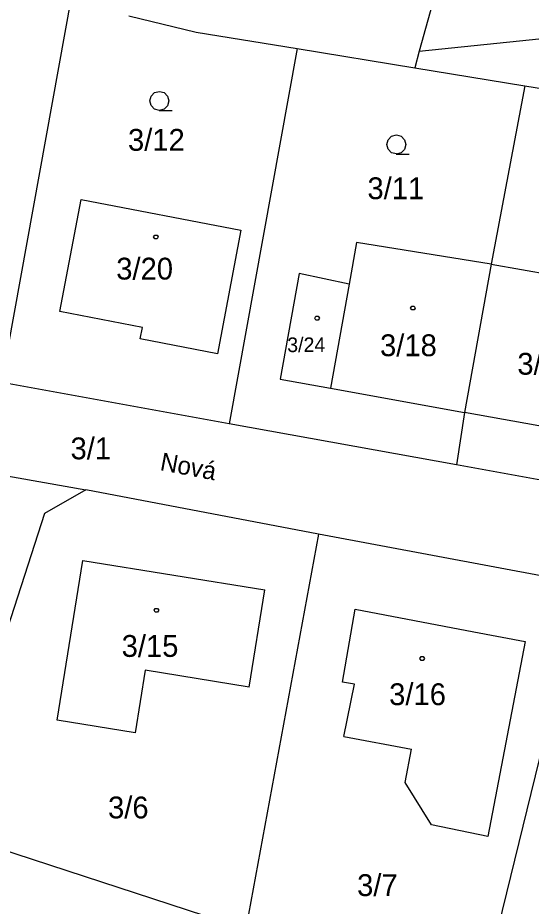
# Model space of a CAD drawing. Extents: x -759060 to -757386, y -1172273 to -1170948.
# Drawn here: x -757915.5 to -757875.5, y -1171296.1 to -1171226.9 of the extents above; entities that cross this region are included whole.
import ezdxf

# ---------------------------------------------------------------- set-up
doc = ezdxf.new("R2010")
doc.units = 0
for name, color, linetype in [('Vrstva 1', 7, 'Continuous'), ('Vrstva 12', 7, 'Continuous'), ('Vrstva 2', 7, 'Continuous'), ('Vrstva 3', 7, 'Continuous'), ('Vrstva 5', 7, 'Continuous'), ('Vrstva 7', 7, 'Continuous')]:
    doc.layers.add(name, color=color, linetype=linetype)

msp = doc.modelspace()

# ---------------------------------------------------------------- linework, layer by layer
at = {"layer": 'Vrstva 1'}
for p, q in [((-757878, -1171206.84), (-757884.24, -1171229.48)), ((-757916.76, -1171255.3), (-757911.3, -1171225.09)), ((-757906.86, -1171226.74), (-757901.62, -1171227.99)), ((-757884.24, -1171229.48), (-757860.15, -1171227.02)), ((-757901.62, -1171227.99), (-757893.76, -1171229.28)), ((-757893.76, -1171229.28), (-757899.05, -1171258.5)), ((-757893.76, -1171229.28), (-757884.59, -1171230.78)), ((-757884.24, -1171229.48), (-757884.59, -1171230.78)), ((-757884.59, -1171230.78), (-757876, -1171232.17)), ((-757876, -1171232.17), (-757878.63, -1171246.06)), ((-757876, -1171232.17), (-757861.65, -1171234.53)), ((-757912.25, -1171249.77), (-757910.58, -1171241.04)), ((-757910.58, -1171241.04), (-757898.13, -1171243.43)), ((-757898.13, -1171243.43), (-757899.97, -1171253.05)), ((-757889.12, -1171244.39), (-757889.7, -1171247.62)), ((-757878.63, -1171246.06), (-757889.12, -1171244.39)), ((-757878.63, -1171246.06), (-757880.71, -1171257.62)), ((-757878.63, -1171246.06), (-757868.2, -1171247.91)), ((-757893.59, -1171246.79), (-757895.07, -1171255.03)), ((-757889.7, -1171247.62), (-757893.59, -1171246.79)), ((-757889.7, -1171247.62), (-757891.16, -1171255.73)), ((-757905.81, -1171251.01), (-757912.25, -1171249.77)), ((-757905.98, -1171251.9), (-757905.81, -1171251.01)), ((-757899.97, -1171253.05), (-757905.98, -1171251.9)), ((-757899.05, -1171258.5), (-757916.76, -1171255.3)), ((-757895.07, -1171255.03), (-757891.16, -1171255.73)), ((-757891.16, -1171255.73), (-757880.71, -1171257.62)), ((-757880.71, -1171257.62), (-757881.34, -1171261.71)), ((-757870.28, -1171259.49), (-757880.71, -1171257.62)), ((-757881.34, -1171261.71), (-757899.05, -1171258.5)), ((-757918.69, -1171262.16), (-757910.23, -1171263.65)), ((-757863.62, -1171264.91), (-757881.34, -1171261.71)), ((-757910.23, -1171263.65), (-757913.45, -1171265.49)), ((-757892.1, -1171267.11), (-757910.23, -1171263.65)), ((-757913.45, -1171265.49), (-757921.41, -1171290.12)), ((-757892.1, -1171267.11), (-757897.76, -1171297.84)), ((-757871.52, -1171270.95), (-757892.1, -1171267.11)), ((-757912.46, -1171281.6), (-757910.45, -1171269.16)), ((-757910.45, -1171269.16), (-757896.26, -1171271.45)), ((-757879.58, -1171303.85), (-757871.52, -1171270.95)), ((-757897.48, -1171279.02), (-757896.26, -1171271.45)), ((-757890.22, -1171278.63), (-757889.24, -1171272.95)), ((-757889.24, -1171272.95), (-757879.98, -1171274.7)), ((-757879.98, -1171274.7), (-757875.98, -1171275.46)), ((-757875.98, -1171275.46), (-757878.89, -1171290.64)), ((-757905.59, -1171277.7), (-757906.38, -1171282.58)), ((-757897.48, -1171279.02), (-757905.59, -1171277.7)), ((-757889.29, -1171278.79), (-757890.22, -1171278.63)), ((-757890.11, -1171282.86), (-757889.29, -1171278.79)), ((-757906.38, -1171282.58), (-757912.46, -1171281.6)), ((-757890.11, -1171282.86), (-757884.83, -1171283.86)), ((-757885.34, -1171286.45), (-757884.83, -1171283.86)), ((-757883.29, -1171289.74), (-757885.34, -1171286.45)), ((-757878.89, -1171290.64), (-757883.29, -1171289.74)), ((-757921.41, -1171290.12), (-757897.76, -1171297.84))]:
    msp.add_line(p, q, dxfattribs=at)
at = {"layer": 'Vrstva 12'}
for p, q in [((-757912.25, -1171249.77), (-757910.58, -1171241.04)), ((-757910.58, -1171241.04), (-757898.13, -1171243.43)), ((-757898.13, -1171243.43), (-757899.97, -1171253.05)), ((-757889.12, -1171244.39), (-757889.7, -1171247.62)), ((-757878.63, -1171246.06), (-757889.12, -1171244.39)), ((-757878.63, -1171246.06), (-757880.71, -1171257.62)), ((-757878.63, -1171246.06), (-757880.71, -1171257.62)), ((-757878.63, -1171246.06), (-757868.2, -1171247.91)), ((-757893.59, -1171246.79), (-757895.07, -1171255.03)), ((-757889.7, -1171247.62), (-757893.59, -1171246.79)), ((-757889.7, -1171247.62), (-757891.16, -1171255.73)), ((-757889.7, -1171247.62), (-757891.16, -1171255.73)), ((-757905.81, -1171251.01), (-757912.25, -1171249.77)), ((-757905.98, -1171251.9), (-757905.81, -1171251.01)), ((-757899.97, -1171253.05), (-757905.98, -1171251.9)), ((-757895.07, -1171255.03), (-757891.16, -1171255.73)), ((-757891.16, -1171255.73), (-757880.71, -1171257.62)), ((-757870.28, -1171259.49), (-757880.71, -1171257.62)), ((-757912.46, -1171281.6), (-757910.45, -1171269.16)), ((-757910.45, -1171269.16), (-757896.26, -1171271.45)), ((-757897.48, -1171279.02), (-757896.26, -1171271.45)), ((-757890.22, -1171278.63), (-757889.24, -1171272.95)), ((-757889.24, -1171272.95), (-757879.98, -1171274.7)), ((-757879.98, -1171274.7), (-757875.98, -1171275.46)), ((-757875.98, -1171275.46), (-757878.89, -1171290.64)), ((-757905.59, -1171277.7), (-757906.38, -1171282.58)), ((-757897.48, -1171279.02), (-757905.59, -1171277.7)), ((-757889.29, -1171278.79), (-757890.22, -1171278.63)), ((-757890.11, -1171282.86), (-757889.29, -1171278.79)), ((-757906.38, -1171282.58), (-757912.46, -1171281.6)), ((-757890.11, -1171282.86), (-757884.83, -1171283.86)), ((-757885.34, -1171286.45), (-757884.83, -1171283.86)), ((-757883.29, -1171289.74), (-757885.34, -1171286.45)), ((-757878.89, -1171290.64), (-757883.29, -1171289.74))]:
    msp.add_line(p, q, dxfattribs=at)
at = {"layer": 'Vrstva 3'}
for points in [[(-757904.48, -1171234.09), (-757904.86, -1171233.99), (-757905.13, -1171233.72), (-757905.23, -1171233.35), (-757905.13, -1171232.98), (-757904.86, -1171232.71), (-757904.49, -1171232.61), (-757904.12, -1171232.71), (-757903.85, -1171232.98), (-757903.75, -1171233.36), (-757903.85, -1171233.74), (-757904.12, -1171234.01), (-757904.5, -1171234.11), (-757903.5, -1171234.11)], [(-757886.01, -1171237.49), (-757886.39, -1171237.39), (-757886.66, -1171237.12), (-757886.76, -1171236.75), (-757886.66, -1171236.38), (-757886.39, -1171236.11), (-757886.02, -1171236.01), (-757885.65, -1171236.11), (-757885.38, -1171236.38), (-757885.28, -1171236.76), (-757885.38, -1171237.14), (-757885.65, -1171237.41), (-757886.03, -1171237.51), (-757885.03, -1171237.51)]]:
    msp.add_lwpolyline(points, dxfattribs=at)
at = {"layer": 'Vrstva 5'}
for points in [[(-757904.67, -1171243.8), (-757904.58, -1171243.95), (-757904.67, -1171244.1), (-757904.85, -1171244.1), (-757904.94, -1171243.95), (-757904.85, -1171243.8)], [(-757884.64, -1171249.34), (-757884.55, -1171249.49), (-757884.64, -1171249.64), (-757884.82, -1171249.64), (-757884.91, -1171249.49), (-757884.82, -1171249.34)], [(-757892.11, -1171250.13), (-757892.02, -1171250.28), (-757892.11, -1171250.43), (-757892.29, -1171250.43), (-757892.38, -1171250.28), (-757892.29, -1171250.13)], [(-757904.63, -1171272.88), (-757904.54, -1171273.03), (-757904.63, -1171273.18), (-757904.81, -1171273.18), (-757904.9, -1171273.03), (-757904.81, -1171272.88)], [(-757883.92, -1171276.64), (-757883.83, -1171276.79), (-757883.92, -1171276.94), (-757884.1, -1171276.94), (-757884.19, -1171276.79), (-757884.1, -1171276.64)]]:
    msp.add_lwpolyline(points, close=True, dxfattribs=at)

# ---------------------------------------------------------------- texts
at = {"layer": 'Vrstva 2'}
for s, height, p in [('3/12', 1.7, (-757906.937, -1171237.24)), ('3/11', 1.7, (-757888.275, -1171241.01)), ('3/20', 1.7, (-757907.851, -1171247.27)), ('3/24', 1.14, (-757894.528, -1171252.92)), ('3/18', 1.7, (-757887.293, -1171253.24)), ('3/17', 1.7, (-757876.593, -1171254.68)), ('3/1', 1.7, (-757911.414, -1171261.27)), ('3/15', 1.7, (-757907.43, -1171276.66)), ('3/16', 1.7, (-757886.583, -1171280.42)), ('3/6', 1.7, (-757908.492, -1171289.24)), ('3/7', 1.7, (-757889.081, -1171295.29))]:
    msp.add_text(s, height=height, dxfattribs=at).set_placement(p)
at = {"layer": 'Vrstva 7'}
msp.add_text('Nová', height=1.4, rotation=349.33237, dxfattribs=at).set_placement((-757904.499, -1171262.106))

doc.saveas('drawing.dxf')
